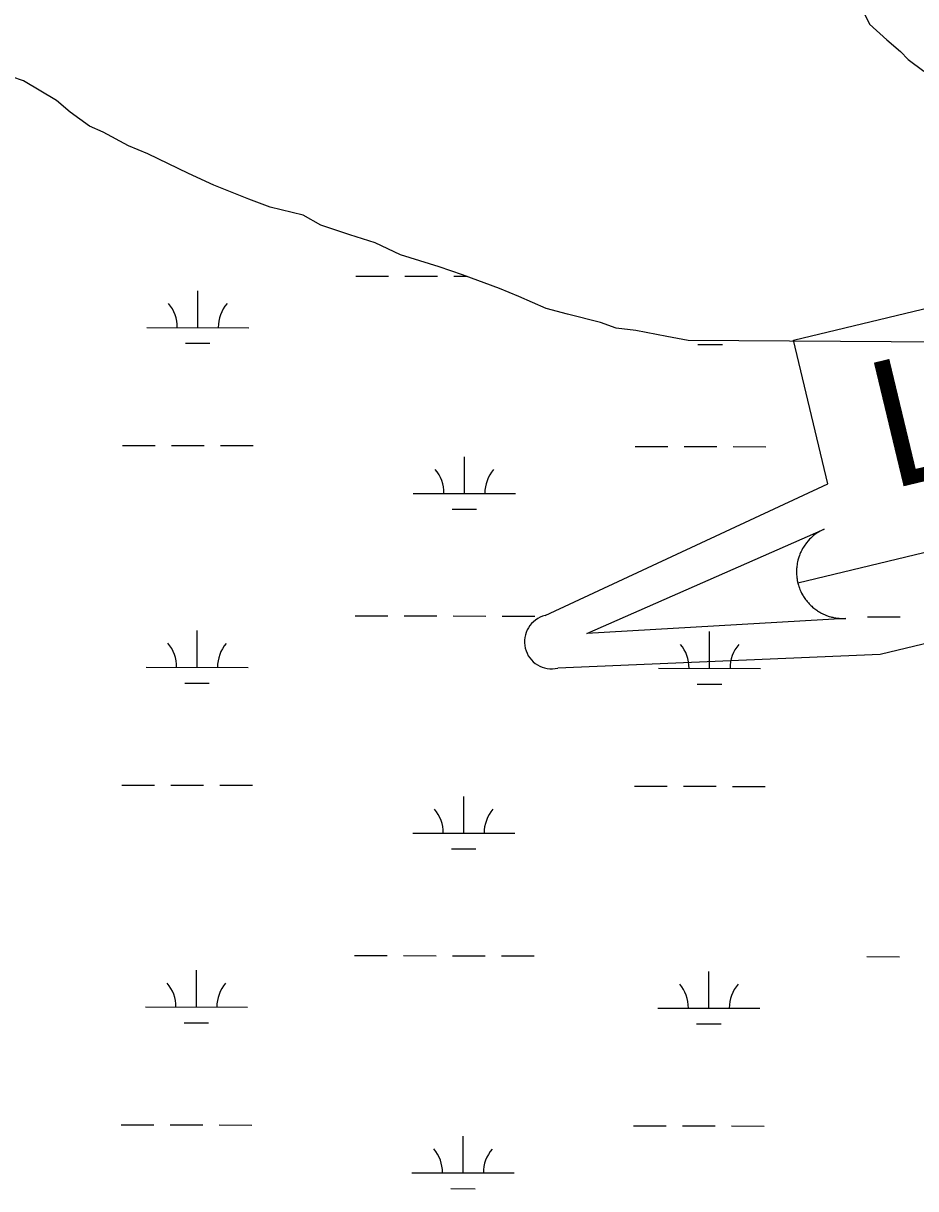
# Model space of a CAD drawing. Extents: x 3187622 to 3225504, y 800805 to 826213.
# Drawn here: x 3221213 to 3222087, y 816993 to 818134 of the extents above; entities that cross this region are included whole.
import ezdxf

# ---------------------------------------------------------------- set-up
doc = ezdxf.new("R2010")
doc.units = 0
for name, color, linetype in [('V-SITE-VEGE', 7, 'Continuous'), ('V-TOPO-WATR-IDEN', 7, 'Continuous'), ('V-WETL-SWMP', 7, 'Continuous')]:
    doc.layers.add(name, color=color, linetype=linetype)

msp = doc.modelspace()

# ---------------------------------------------------------------- linework, layer by layer
at = {"layer": 'V-SITE-VEGE'}
for p, q in [((3222028.7, 818160.5), (3222041.9, 818133.7)), ((3222041.9, 818133.7), (3222059, 818118.3)), ((3222059, 818118.3), (3222072.3, 818106.8)), ((3222072.3, 818106.8), (3222079.8, 818099.1)), ((3222079.8, 818099.1), (3222095, 818087.5)), ((3221213.5, 818078.1), (3221202.1, 818082)), ((3221245.8, 818058.8), (3221213.5, 818078.1)), ((3221259.1, 818047.3), (3221245.8, 818058.8)), ((3221278.1, 818033.8), (3221259.1, 818047.3)), ((3221291.4, 818028), (3221278.1, 818033.8)), ((3221316.1, 818014.5), (3221291.4, 818028)), ((3221335.2, 818006.7), (3221316.1, 818014.5)), ((3221375.1, 817987.4), (3221335.2, 818006.7)), ((3221399.8, 817975.8), (3221375.1, 817987.4)), ((3221434.1, 817962.2), (3221399.8, 817975.8)), ((3221455, 817954.4), (3221434.1, 817962.2)), ((3221487.4, 817946.6), (3221455, 817954.4)), ((3221504.5, 817936.9), (3221487.4, 817946.6)), ((3221533.1, 817927.2), (3221504.5, 817936.9)), ((3221557.8, 817919.4), (3221533.1, 817927.2)), ((3221582.5, 817907.8), (3221557.8, 817919.4)), ((3221620.6, 817896.1), (3221582.5, 817907.8)), ((3221643.4, 817888.3), (3221620.6, 817896.1)), ((3221679.6, 817874.7), (3221643.4, 817888.3)), ((3221698.6, 817866.9), (3221679.6, 817874.7)), ((3221725.3, 817855.3), (3221698.6, 817866.9)), ((3221746.2, 817849.5), (3221725.3, 817855.3)), ((3221778.6, 817841.6), (3221746.2, 817849.5)), ((3221793.8, 817835.8), (3221778.6, 817841.6)), ((3221812.9, 817833.8), (3221793.8, 817835.8)), ((3221843.4, 817827.8), (3221812.9, 817833.8)), ((3221864.3, 817823.9), (3221843.4, 817827.8)), ((3222131.4, 817822.1), (3221864.3, 817823.9))]:
    msp.add_line(p, q, dxfattribs=at)
at = {"layer": 'V-TOPO-WATR-IDEN'}
msp.add_line((3221971.6, 817586.7), (3222702.1, 817762.2), dxfattribs=at)
for points in [[(3221724.3, 817554.6), (3222001.2, 817683.5), (3221967.4, 817824.2), (3222588.3, 817973.4), (3222622.1, 817832.7), (3222937, 817845.9)], [(3222949.4, 817794.3), (3222652.5, 817660.6), (3222454.7, 817613.1), (3222491, 817462.1), (3222307.2, 817417.9), (3222270.9, 817568.9), (3222052.3, 817516.4), (3221736.7, 817503)]]:
    msp.add_lwpolyline(points, dxfattribs=at)
msp.add_lwpolyline([(3222018.6, 817551.7), (3221765.1, 817537.1), (3221997.6, 817639.2), (3221993.5, 817637.2), (3221989.8, 817634.8), (3221988.4, 817633.8), (3221987.1, 817632.8), (3221985.7, 817631.6), (3221984.3, 817630.3), (3221983.2, 817629.2), (3221981.8, 817627.6), (3221980.3, 817625.8), (3221979.5, 817624.8), (3221978.5, 817623.4), (3221977.3, 817621.6), (3221976.4, 817620.1), (3221975.5, 817618.5), (3221975, 817617.4), (3221974.4, 817616.2), (3221973.7, 817614.7), (3221973.2, 817613.3), (3221972.7, 817611.8), (3221972.3, 817610.7), (3221971.8, 817608.9), (3221971.4, 817607.2), (3221971.2, 817605.8), (3221970.9, 817604.2), (3221970.7, 817602.8), (3221970.6, 817601.5), (3221970.5, 817600.5), (3221970.4, 817599), (3221970.4, 817597.5), (3221970.4, 817596), (3221970.5, 817594.5), (3221970.6, 817593.1), (3221970.7, 817591.6), (3221970.9, 817590.4), (3221971.2, 817588.7), (3221971.6, 817586.7), (3221971.8, 817586.1), (3221972, 817585.2), (3221972.3, 817584.2), (3221972.7, 817583.1), (3221973, 817582.2), (3221973.3, 817581.2), (3221973.8, 817580.1), (3221974.1, 817579.3), (3221974.6, 817578.2), (3221975.1, 817577.2), (3221975.4, 817576.5), (3221976.4, 817574.7), (3221976.9, 817573.8), (3221977.3, 817573.2), (3221978, 817572.1), (3221978.6, 817571.2), (3221979.3, 817570.3), (3221980.1, 817569.2), (3221980.9, 817568.2), (3221981.5, 817567.5), (3221982.1, 817566.9), (3221982.8, 817566), (3221983.5, 817565.3), (3221984.4, 817564.4), (3221985.3, 817563.6), (3221986.2, 817562.8), (3221987.4, 817561.8), (3221988.3, 817561.1), (3221989.2, 817560.4), (3221990.2, 817559.7), (3221991, 817559.2), (3221991.9, 817558.6), (3221993.3, 817557.8), (3221993.3, 817557.7), (3221994.1, 817557.3), (3221994.7, 817557), (3221995.7, 817556.5), (3221996.8, 817555.9), (3221997.7, 817555.5), (3221998.6, 817555.1), (3221999.7, 817554.7), (3222000.8, 817554.3), (3222001.5, 817554), (3222002.5, 817553.7), (3222003.9, 817553.3), (3222004.8, 817553.1), (3222005.4, 817552.9), (3222006, 817552.8), (3222006.8, 817552.6), (3222007.7, 817552.4), (3222008.7, 817552.3), (3222009.7, 817552.1), (3222010.6, 817552), (3222011.9, 817551.9), (3222012.6, 817551.8), (3222013.8, 817551.7), (3222015.2, 817551.7), (3222016.2, 817551.7), (3222017, 817551.7), (3222017.7, 817551.7), (3222018.2, 817551.7)], close=True, dxfattribs=at)
msp.add_arc((3221730.5, 817528.8), 26.5, 103.5078, 283.5078, dxfattribs=at)
at = {"layer": 'V-WETL-SWMP'}
for p, q in [((3222028.7, 818160.5), (3222041.9, 818133.7)), ((3222041.9, 818133.7), (3222059, 818118.3)), ((3222059, 818118.3), (3222072.2, 818106.8)), ((3222072.2, 818106.8), (3222079.8, 818099.1)), ((3222079.8, 818099.1), (3222095, 818087.5)), ((3221213.5, 818078.1), (3221202.1, 818082)), ((3221245.8, 818058.8), (3221213.5, 818078.1)), ((3221259.1, 818047.3), (3221245.8, 818058.8)), ((3221278.1, 818033.8), (3221259.1, 818047.3)), ((3221291.4, 818028), (3221278.1, 818033.8)), ((3221316.1, 818014.5), (3221291.4, 818028)), ((3221335.2, 818006.7), (3221316.1, 818014.5)), ((3221375.1, 817987.4), (3221335.2, 818006.7)), ((3221399.8, 817975.8), (3221375.1, 817987.4)), ((3221434.1, 817962.2), (3221399.8, 817975.8)), ((3221455, 817954.4), (3221434.1, 817962.2)), ((3221487.4, 817946.6), (3221455, 817954.4)), ((3221504.5, 817936.9), (3221487.4, 817946.6)), ((3221533, 817927.2), (3221504.5, 817936.9)), ((3221557.8, 817919.4), (3221533, 817927.2)), ((3221582.5, 817907.8), (3221557.8, 817919.4)), ((3221620.6, 817896.1), (3221582.5, 817907.8)), ((3221643.4, 817888.3), (3221620.6, 817896.1)), ((3221538.7, 817886.9), (3221570.7, 817886.9)), ((3221586.7, 817886.8), (3221618.7, 817886.8)), ((3221634.7, 817886.7), (3221647.7, 817886.7)), ((3221679.6, 817874.7), (3221643.4, 817888.3)), ((3221384, 817836.5), (3221384.1, 817872.5)), ((3221698.6, 817866.9), (3221679.6, 817874.7)), ((3221725.3, 817855.3), (3221698.6, 817866.9)), ((3221746.2, 817849.5), (3221725.3, 817855.3)), ((3221778.6, 817841.6), (3221746.2, 817849.5)), ((3221334, 817836.6), (3221434, 817836.4)), ((3221793.8, 817835.8), (3221778.6, 817841.6)), ((3221812.9, 817833.8), (3221793.8, 817835.8)), ((3221843.4, 817827.8), (3221812.9, 817833.8)), ((3221864.3, 817823.9), (3221843.4, 817827.8)), ((3222131.4, 817822.1), (3221864.3, 817823.9)), ((3221372, 817821.1), (3221396, 817821.1)), ((3221873.9, 817820.1), (3221897.9, 817820)), ((3221310.4, 817721.2), (3221342.4, 817721.2)), ((3221358.4, 817721.1), (3221390.4, 817721.1)), ((3221406.4, 817721), (3221438.4, 817721)), ((3221812.3, 817720.2), (3221844.3, 817720.1)), ((3221645.1, 817674.1), (3221645.2, 817710.1)), ((3221860.3, 817720.1), (3221892.3, 817720)), ((3221908.3, 817720), (3221940.3, 817719.9)), ((3221595.1, 817674.2), (3221695.1, 817674)), ((3221633.1, 817658.7), (3221657.1, 817658.7)), ((3221538.1, 817554.3), (3221570.1, 817554.2)), ((3221586.1, 817554.2), (3221618.1, 817554.1)), ((3221634.1, 817554.1), (3221666.1, 817554)), ((3221682.1, 817554), (3221714.1, 817553.9)), ((3222040, 817553.2), (3222072, 817553.2)), ((3221383.4, 817503.8), (3221383.4, 817539.8)), ((3221885.3, 817502.8), (3221885.3, 817538.8)), ((3221333.4, 817503.9), (3221433.4, 817503.7)), ((3221835.3, 817502.9), (3221935.3, 817502.7)), ((3221371.3, 817488.4), (3221395.3, 817488.4)), ((3221873.2, 817487.4), (3221897.2, 817487.4)), ((3221309.7, 817388.6), (3221341.7, 817388.5)), ((3221357.7, 817388.5), (3221389.7, 817388.4)), ((3221405.7, 817388.4), (3221437.7, 817388.3)), ((3221811.6, 817387.5), (3221843.6, 817387.5)), ((3221859.6, 817387.4), (3221891.6, 817387.4)), ((3221907.6, 817387.3), (3221939.6, 817387.3)), ((3221644.5, 817341.4), (3221644.5, 817377.4)), ((3221594.5, 817341.5), (3221694.5, 817341.3)), ((3221632.4, 817326), (3221656.4, 817326)), ((3221537.4, 817221.6), (3221569.4, 817221.5)), ((3221585.4, 817221.5), (3221617.4, 817221.4)), ((3221633.4, 817221.4), (3221665.4, 817221.3)), ((3221681.4, 817221.3), (3221713.4, 817221.2)), ((3222039.3, 817220.6), (3222071.3, 817220.5)), ((3221382.7, 817171.2), (3221382.8, 817207.2)), ((3221884.6, 817170.1), (3221884.7, 817206.1)), ((3221332.7, 817171.3), (3221432.7, 817171.1)), ((3221834.6, 817170.2), (3221934.6, 817170)), ((3221370.6, 817155.8), (3221394.6, 817155.7)), ((3221872.6, 817154.7), (3221896.6, 817154.7)), ((3221309, 817055.9), (3221341, 817055.8)), ((3221357, 817055.8), (3221389, 817055.7)), ((3221405, 817055.7), (3221437, 817055.6)), ((3221810.9, 817054.9), (3221842.9, 817054.8)), ((3221858.9, 817054.8), (3221890.9, 817054.7)), ((3221906.9, 817054.7), (3221938.9, 817054.6)), ((3221643.8, 817008.8), (3221643.9, 817044.8)), ((3221593.8, 817008.9), (3221693.8, 817008.7)), ((3221631.8, 816993.4), (3221655.8, 816993.3))]:
    msp.add_line(p, q, dxfattribs=at)
for centre, start, end in [((3221328.8, 817837.1), 359.1115, 40.6551), ((3221439.3, 817836.9), 139.1115, 180.6551), ((3221589.9, 817674.7), 359.1115, 40.6551), ((3221700.4, 817674.5), 139.1115, 180.6551), ((3221328.1, 817504.4), 359.1115, 40.6551), ((3221438.6, 817504.2), 139.1115, 180.6551), ((3221830, 817503.4), 359.1115, 40.6551), ((3221940.5, 817503.2), 139.1115, 180.6551), ((3221589.2, 817342), 359.1115, 40.6551), ((3221699.7, 817341.8), 139.1115, 180.6551), ((3221327.4, 817171.7), 359.1115, 40.6551), ((3221437.9, 817171.5), 139.1115, 180.6551), ((3221829.3, 817170.7), 359.1115, 40.6551), ((3221939.8, 817170.5), 139.1115, 180.6551), ((3221588.5, 817009.4), 359.1115, 40.6551), ((3221699, 817009.1), 139.1115, 180.6551)]:
    msp.add_arc(centre, 35.2, start, end, dxfattribs=at)

# ---------------------------------------------------------------- texts
at = {"layer": 'V-TOPO-WATR-IDEN'}
msp.add_text('L.W.R.P.', height=124.5, rotation=13.5078, dxfattribs=at).set_placement((3222062, 817677.9))

doc.saveas('drawing.dxf')
